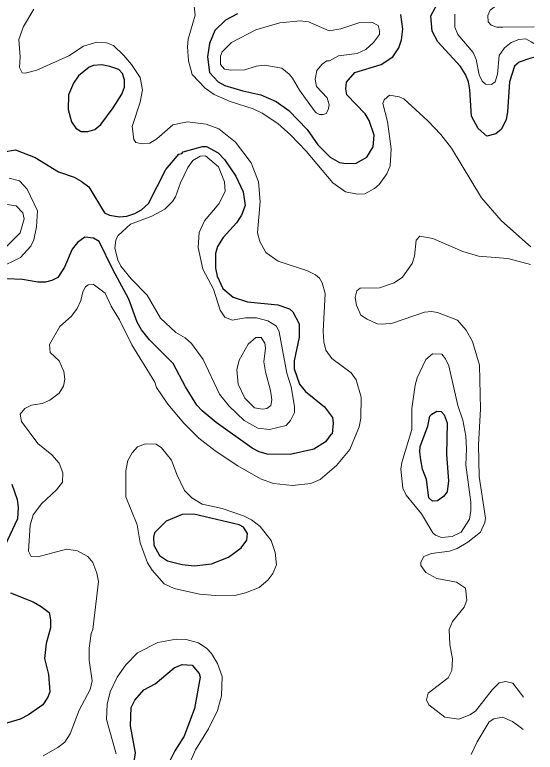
# Model space of a CAD drawing. Extents: x 673.3 to 698.5, y 6984.3 to 7012.3.
# Drawn here: x 697.115 to 698.301, y 6999.996 to 7001.674 of the extents above; entities that cross this region are included whole.
import ezdxf

# ---------------------------------------------------------------- set-up
doc = ezdxf.new("R2010")
doc.units = 0
doc.header["$LTSCALE"] = 0.032
doc.layers.add('1', color=7, linetype='Continuous', lineweight=25)
doc.layers.add('2', color=7, linetype='Continuous', lineweight=13)

msp = doc.modelspace()

# ---------------------------------------------------------------- linework, layer by layer
at = {"layer": '1'}
for points in [[(698.2979, 7001.5773), (698.2913, 7001.5751), (698.2649, 7001.5664), (698.254, 7001.557), (698.2425, 7001.5217), (698.2385, 7001.4533), (698.2353, 7001.4359), (698.2245, 7001.4136), (698.2118, 7001.4036), (698.1907, 7001.3983), (698.1713, 7001.4152), (698.1562, 7001.4432), (698.1523, 7001.5037), (698.149, 7001.5217), (698.1422, 7001.5386), (698.1308, 7001.5565), (698.0791, 7001.6127), (698.0662, 7001.6368), (698.0634, 7001.6718), (698.0822, 7001.7068)], [(697.6233, 7001.6766), (697.5954, 7001.6622), (697.571, 7001.6387), (697.559, 7001.6086), (697.5545, 7001.5783), (697.5595, 7001.5429), (697.5787, 7001.5215), (697.5942, 7001.5129), (697.6348, 7001.5009), (697.6759, 7001.4921), (697.7113, 7001.4765), (697.7399, 7001.4562), (697.7814, 7001.4131), (697.8062, 7001.3784), (697.8342, 7001.3498), (697.8556, 7001.3378), (697.8709, 7001.3356), (697.8931, 7001.3364), (697.9173, 7001.3499), (697.9323, 7001.3737), (697.9347, 7001.4003), (697.9228, 7001.4334), (697.9135, 7001.4487), (697.8721, 7001.4919), (697.8697, 7001.5054), (697.8715, 7001.5206), (697.8902, 7001.5432), (697.9503, 7001.5608), (697.9772, 7001.5784), (697.9902, 7001.5988), (697.9968, 7001.6171), (698, 7001.6411), (697.9951, 7001.6748)], [(697.0904, 7001.3624), (697.1171, 7001.3672), (697.1624, 7001.3495), (697.2151, 7001.3166), (697.2506, 7001.3045), (697.2667, 7001.2958), (697.2841, 7001.2823), (697.3199, 7001.2232), (697.3316, 7001.2182), (697.3541, 7001.2142), (697.3709, 7001.2157), (697.3894, 7001.2217), (697.4045, 7001.2305), (697.4201, 7001.2447), (697.4601, 7001.3219), (697.4893, 7001.3573), (697.4962, 7001.3583), (697.4993, 7001.3624), (697.5435, 7001.3746), (697.5525, 7001.3743), (697.5789, 7001.3603), (697.5935, 7001.3452), (697.6189, 7001.3067), (697.6359, 7001.2709), (697.6406, 7001.2399), (697.6322, 7001.2184), (697.621, 7001.2009), (697.5901, 7001.1675), (697.5772, 7001.1471), (697.5731, 7001.1308), (697.5731, 7001.0972), (697.5764, 7001.0792), (697.5899, 7001.0516), (697.6129, 7001.0315), (697.6461, 7001.0212), (697.7148, 7001.0138), (697.7417, 7001.0048), (697.7491, 7000.9981), (697.7636, 7000.9706), (697.7637, 7000.9405), (697.7524, 7000.887), (697.7524, 7000.8685), (697.7644, 7000.8333), (697.7778, 7000.8165), (697.8215, 7000.7817), (697.8391, 7000.7577), (697.8411, 7000.7447), (697.8387, 7000.7204), (697.8354, 7000.7189), (697.8238, 7000.702), (697.7966, 7000.6858), (697.7433, 7000.6735), (697.6907, 7000.6742), (697.6721, 7000.6794), (697.6565, 7000.6879), (697.5746, 7000.7461), (697.5425, 7000.7725), (697.5303, 7000.7855), (697.5043, 7000.8274), (697.4762, 7000.8802), (697.4228, 7000.9343), (697.4042, 7000.9575), (697.3942, 7000.9745), (697.3751, 7001.0271), (697.3387, 7001.0948), (697.3082, 7001.1581), (697.2947, 7001.1656), (697.2755, 7001.1677), (697.2587, 7001.1561), (697.2465, 7001.1405), (697.2287, 7001.1001), (697.2139, 7001.0766), (697.2004, 7001.0694), (697.1858, 7001.066), (697.1685, 7001.066), (697.1334, 7001.0716), (697.0978, 7001.0732)], [(697.109, 7000.6063), (697.1212, 7000.5708), (697.1236, 7000.5532), (697.1219, 7000.5274), (697.0929, 7000.4656)], [(697.1055, 7000.3589), (697.1578, 7000.3378), (697.176, 7000.3279), (697.1936, 7000.3141), (697.1969, 7000.2974), (697.1969, 7000.2792), (697.1871, 7000.2431), (697.1831, 7000.2095), (697.1921, 7000.1731), (697.1952, 7000.1334), (697.1912, 7000.1212), (697.1794, 7000.104), (697.1467, 7000.0807), (697.1282, 7000.0714), (697.0783, 7000.057)]]:
    msp.add_lwpolyline(points, dxfattribs=at)
for points in [[(697.3401, 7001.4627), (697.3598, 7001.4935), (697.3653, 7001.5098), (697.3655, 7001.5264), (697.3609, 7001.5402), (697.353, 7001.5497), (697.3324, 7001.5563), (697.3139, 7001.5602), (697.2947, 7001.5586), (697.2849, 7001.5553), (697.2605, 7001.535), (697.2492, 7001.5182), (697.2377, 7001.4917), (697.2376, 7001.4587), (697.2447, 7001.4305), (697.2546, 7001.4159), (697.2672, 7001.4082), (697.2819, 7001.4089), (697.2979, 7001.4129), (697.3119, 7001.4245)], [(698.0407, 7000.6617), (698.0385, 7000.6796), (698.039, 7000.6913), (698.0563, 7000.7382), (698.061, 7000.7605), (698.0658, 7000.7652), (698.0775, 7000.7724), (698.0869, 7000.7714), (698.0937, 7000.7639), (698.1009, 7000.7452), (698.0992, 7000.6734), (698.1041, 7000.6134), (698.1008, 7000.5883), (698.0925, 7000.5779), (698.0788, 7000.5684), (698.067, 7000.5676), (698.0586, 7000.5751), (698.0534, 7000.6164), (698.0447, 7000.6399)], [(697.4969, 7000.4233), (697.524, 7000.4202), (697.5636, 7000.4243), (697.6028, 7000.4399), (697.6315, 7000.4607), (697.644, 7000.4782), (697.6457, 7000.4935), (697.6368, 7000.5078), (697.6271, 7000.5131), (697.5233, 7000.5374), (697.4966, 7000.5366), (697.4605, 7000.5214), (697.4339, 7000.495), (697.4315, 7000.4855), (697.4325, 7000.4674), (697.4454, 7000.4438), (697.4638, 7000.4312)], [(697.4789, 7000.1881), (697.4969, 7000.1953), (697.52, 7000.1939), (697.5358, 7000.1748), (697.5381, 7000.1668), (697.5252, 7000.0955), (697.5018, 7000.0324), (697.4799, 6999.9989), (697.4622, 6999.9629), (697.4544, 6999.9303), (697.4405, 6999.8927), (697.4345, 6999.8897), (697.4274, 6999.8792), (697.4154, 6999.877), (697.3993, 6999.8785), (697.3763, 6999.8922), (697.3722, 6999.9287), (697.3859, 6999.9652), (697.3906, 6999.9946), (697.3796, 7000.0562), (697.3808, 7000.0975), (697.3894, 7000.1141), (697.4099, 7000.1379), (697.4353, 7000.1512)]]:
    msp.add_lwpolyline(points, close=True, dxfattribs=at)
at = {"layer": '2'}
for points in [[(698.299, 7001.6465), (698.2278, 7001.6458), (698.2142, 7001.6462), (698.2009, 7001.6509), (698.1941, 7001.6585), (698.1937, 7001.6727), (698.199, 7001.6844), (698.238, 7001.7151), (698.2467, 7001.7235), (698.2504, 7001.7386), (698.2559, 7001.7646), (698.2643, 7001.7798), (698.273, 7001.7859), (698.2884, 7001.7934), (698.3014, 7001.7978)], [(698.291, 7001.1463), (698.2862, 7001.1506), (698.2238, 7001.206), (698.1792, 7001.2579), (698.1108, 7001.3703), (698.0862, 7001.4014), (698.0566, 7001.4327), (698.0022, 7001.4829), (697.9917, 7001.4877), (697.9692, 7001.491), (697.9575, 7001.4809), (697.9543, 7001.4725), (697.9647, 7001.4314), (697.973, 7001.3692), (697.9706, 7001.3304), (697.9632, 7001.3119), (697.946, 7001.2882), (697.9353, 7001.2792), (697.9128, 7001.2665), (697.8966, 7001.2661), (697.8694, 7001.2713), (697.8402, 7001.2915), (697.7796, 7001.3635), (697.7444, 7001.4004), (697.7146, 7001.4268), (697.6793, 7001.4502), (697.659, 7001.4603), (697.6064, 7001.4767), (697.5696, 7001.4931), (697.5492, 7001.5072), (697.5201, 7001.5385), (697.5112, 7001.5695), (697.5088, 7001.6014), (697.511, 7001.6188), (697.5267, 7001.6732), (697.5202, 7001.7288)], [(697.3915, 7001.3838), (697.3865, 7001.39), (697.3834, 7001.4202), (697.4014, 7001.475), (697.4069, 7001.5034), (697.4015, 7001.5311), (697.3819, 7001.5609), (697.3643, 7001.5818), (697.3402, 7001.6042), (697.3242, 7001.6106), (697.3028, 7001.6115), (697.2718, 7001.6025), (697.239, 7001.5805), (697.1659, 7001.548), (697.1393, 7001.5416), (697.1323, 7001.5423), (697.1261, 7001.5543), (697.1277, 7001.5782), (697.1245, 7001.6181), (697.1352, 7001.6477), (697.1591, 7001.687)], [(698.1179, 7001.6756), (698.1184, 7001.6462), (698.1247, 7001.6294), (698.1597, 7001.5882), (698.1669, 7001.5722), (698.1737, 7001.5374), (698.1801, 7001.5233), (698.188, 7001.5163), (698.202, 7001.5156), (698.21, 7001.5214), (698.2157, 7001.5389), (698.2195, 7001.5813), (698.2316, 7001.5989), (698.2467, 7001.6112), (698.264, 7001.6181), (698.2797, 7001.6196), (698.2923, 7001.6124), (698.2984, 7001.6089)], [(697.18, 6999.988), (697.2136, 7000.0068), (697.2293, 7000.0186), (697.2415, 7000.038), (697.2626, 7000.0914), (697.2871, 7000.1389), (697.2921, 7000.1585), (697.2849, 7000.2053), (697.2849, 7000.233), (697.2897, 7000.2659), (697.2931, 7000.2749), (697.306, 7000.3841), (697.3027, 7000.4033), (697.2938, 7000.4274), (697.2823, 7000.4412), (697.2585, 7000.4544), (697.2336, 7000.4583), (697.1682, 7000.4405), (697.1531, 7000.4411), (697.1465, 7000.4538), (697.1505, 7000.5127), (697.1578, 7000.5363), (697.1767, 7000.5613), (697.211, 7000.5931), (697.2244, 7000.6102), (697.2254, 7000.6318), (697.2164, 7000.6538), (697.2003, 7000.6725), (697.168, 7000.6982), (697.1312, 7000.7482), (697.1278, 7000.7654), (697.1383, 7000.7784), (697.1536, 7000.7854), (697.1781, 7000.7896), (697.1951, 7000.797), (697.217, 7000.8133), (697.2263, 7000.829), (697.2294, 7000.8447), (697.2277, 7000.8626), (697.2164, 7000.8867), (697.1961, 7000.9056), (697.1945, 7000.9235), (697.2182, 7000.9651), (697.2446, 7000.9882), (697.2578, 7001.0054), (697.2663, 7001.0242), (697.2704, 7001.0434), (697.2768, 7001.0553), (697.283, 7001.0596), (697.2944, 7001.061), (697.3212, 7001.0408), (697.3352, 7001.0108), (697.3545, 7000.9802), (697.3824, 7000.9229), (697.4345, 7000.8382), (697.4384, 7000.826), (697.4646, 7000.7882), (697.5008, 7000.7449), (697.5347, 7000.7108), (697.5724, 7000.6817), (697.6236, 7000.6473), (697.6757, 7000.618), (697.7049, 7000.6075), (697.7481, 7000.6026), (697.7901, 7000.6073), (697.8112, 7000.6165), (697.8489, 7000.6486), (697.8793, 7000.6849), (697.9003, 7000.7364), (697.9037, 7000.7564), (697.9045, 7000.804), (697.893, 7000.8431), (697.8817, 7000.8591), (697.8382, 7000.8921), (697.8243, 7000.9107), (697.8197, 7000.9301), (697.8183, 7000.9543), (697.8231, 7001.0399), (697.8159, 7001.0641), (697.8097, 7001.0746), (697.8008, 7001.0824), (697.7827, 7001.0915), (697.7154, 7001.1137), (697.6873, 7001.1335), (697.6737, 7001.1579), (697.6685, 7001.1777), (697.675, 7001.2495), (697.6709, 7001.2937), (697.6542, 7001.3369), (697.6187, 7001.3844), (697.5807, 7001.4147), (697.5518, 7001.4251), (697.509, 7001.4306), (697.4757, 7001.4235), (697.4393, 7001.3915), (697.4235, 7001.382), (697.406, 7001.3803), (697.3915, 7001.3838)], [(697.0786, 7001.0978), (697.1283, 7001.122), (697.1525, 7001.1477), (697.1593, 7001.1617), (697.1652, 7001.1916), (697.1676, 7001.228), (697.1442, 7001.2772), (697.126, 7001.2964), (697.1027, 7001.302)], [(697.0921, 7001.2434), (697.1186, 7001.2392), (697.1339, 7001.2232), (697.1367, 7001.2095), (697.1276, 7001.1783), (697.0967, 7001.1466)], [(698.2904, 7001.1057), (698.2824, 7001.1079), (698.2391, 7001.1197), (698.1724, 7001.1247), (698.1367, 7001.1352), (698.0681, 7001.1653), (698.0382, 7001.1701), (698.0303, 7001.1614), (698.026, 7001.1251), (698.021, 7001.1083), (697.999, 7001.0773), (697.9798, 7001.064), (697.9462, 7001.0524), (697.9024, 7001.052), (697.8946, 7001.0458), (697.8908, 7001.0311), (697.8941, 7001.0136), (697.904, 7000.9909), (697.9187, 7000.9811), (697.9415, 7000.9711), (697.9536, 7000.9699), (697.976, 7000.9727), (698.049, 7000.9976), (698.065, 7000.9991), (698.0789, 7000.9968), (698.1242, 7000.9791), (698.1442, 7000.9566), (698.1586, 7000.9307), (698.1741, 7000.8767), (698.1766, 7000.7764), (698.1718, 7000.6956), (698.1734, 7000.6235), (698.1879, 7000.5282), (698.1864, 7000.5189), (698.1764, 7000.4967), (698.1478, 7000.4738), (698.1235, 7000.4599), (698.1057, 7000.4531), (698.0648, 7000.4479), (698.0477, 7000.441), (698.0406, 7000.4288), (698.0407, 7000.4209), (698.0518, 7000.4049), (698.0772, 7000.3911), (698.1217, 7000.3827), (698.1422, 7000.3696), (698.1455, 7000.3422), (698.1395, 7000.3264), (698.1131, 7000.2931), (698.1051, 7000.2749), (698.1064, 7000.2411), (698.113, 7000.2082), (698.1115, 7000.1818), (698.1026, 7000.1655), (698.0577, 7000.1302), (698.0537, 7000.1151), (698.0588, 7000.1034), (698.0955, 7000.076), (698.1271, 7000.0709), (698.1525, 7000.081), (698.1649, 7000.0892), (698.203, 7000.1378), (698.2188, 7000.154), (698.234, 7000.1571), (698.2504, 7000.1529), (698.2679, 7000.1303), (698.2747, 7000.1215)], [(697.4834, 6999.8995), (697.527, 7000.0015), (697.5566, 7000.0494), (697.5773, 7000.0906), (697.5869, 7000.1239), (697.5878, 7000.1685), (697.5774, 7000.1976), (697.5635, 7000.2204), (697.5533, 7000.2322), (697.5343, 7000.2451), (697.5064, 7000.2523), (697.483, 7000.2531), (697.4415, 7000.2459), (697.3954, 7000.222), (697.3686, 7000.1951), (697.349, 7000.1669), (697.3329, 7000.1336), (697.3264, 7000.1052), (697.3248, 7000.0705), (697.3468, 6999.9924)], [(698.2735, 7000.048), (698.2669, 7000.053), (698.2498, 7000.0659), (698.2268, 7000.0755), (698.207, 7000.0716), (698.1962, 7000.0648), (698.1689, 7000.0197), (698.1553, 6999.9907)]]:
    msp.add_lwpolyline(points, dxfattribs=at)
for points in [[(697.9153, 7001.5953), (697.9332, 7001.611), (697.9462, 7001.6292), (697.9469, 7001.6376), (697.9434, 7001.6499), (697.9288, 7001.6577), (697.9019, 7001.6563), (697.8582, 7001.6425), (697.8316, 7001.6377), (697.7847, 7001.658), (697.7659, 7001.6604), (697.7192, 7001.6562), (697.6646, 7001.6401), (697.609, 7001.6113), (697.5884, 7001.5898), (697.5844, 7001.5797), (697.5846, 7001.5613), (697.5934, 7001.5507), (697.608, 7001.5481), (697.6398, 7001.5492), (697.6658, 7001.5569), (697.6849, 7001.5594), (697.7237, 7001.5529), (697.7411, 7001.5388), (697.748, 7001.5296), (697.7644, 7001.5026), (697.7975, 7001.4564), (697.8024, 7001.4508), (697.8096, 7001.4472), (697.8185, 7001.4474), (697.8249, 7001.4497), (697.8295, 7001.4576), (697.832, 7001.4694), (697.8273, 7001.4851), (697.8027, 7001.5111), (697.7996, 7001.5279), (697.8036, 7001.5476), (697.8159, 7001.5619), (697.8264, 7001.569), (697.8323, 7001.5694), (697.8528, 7001.5804), (697.8953, 7001.5864)], [(697.4576, 7001.2318), (697.4753, 7001.2496), (697.4818, 7001.2595), (697.4932, 7001.2919), (697.5095, 7001.3263), (697.5213, 7001.3427), (697.5379, 7001.3524), (697.5501, 7001.3534), (697.5796, 7001.3279), (697.5935, 7001.2942), (697.5951, 7001.2722), (697.5806, 7001.2443), (697.548, 7001.2055), (697.5359, 7001.1789), (697.5333, 7001.1447), (697.544, 7001.095), (697.5681, 7001.0499), (697.5833, 7001.0017), (697.5939, 7000.9857), (697.611, 7000.9795), (697.6413, 7000.9844), (697.6663, 7000.9844), (697.6923, 7000.9778), (697.7122, 7000.9657), (697.7182, 7000.9524), (697.7353, 7000.8589), (697.7456, 7000.8271), (697.7531, 7000.7828), (697.7531, 7000.7687), (697.7439, 7000.7508), (697.7338, 7000.7396), (697.6959, 7000.7304), (697.6695, 7000.7333), (697.638, 7000.7512), (697.6038, 7000.7835), (697.5823, 7000.8105), (697.5449, 7000.8895), (697.5182, 7000.9263), (697.5039, 7000.9388), (697.4829, 7000.9508), (697.4479, 7000.9835), (697.4169, 7001.0364), (697.3804, 7001.073), (697.3575, 7001.1024), (697.3504, 7001.1162), (697.3438, 7001.1429), (697.346, 7001.162), (697.3514, 7001.1715), (697.3796, 7001.198), (697.4277, 7001.2155)], [(697.6981, 7000.819), (697.6865, 7000.8617), (697.6831, 7000.8845), (697.6871, 7000.9155), (697.6856, 7000.9269), (697.6771, 7000.9395), (697.665, 7000.9399), (697.6474, 7000.9243), (697.6266, 7000.8878), (697.6212, 7000.8662), (697.6244, 7000.8333), (697.6401, 7000.8019), (697.6614, 7000.7798), (697.6803, 7000.7769), (697.6901, 7000.7785), (697.699, 7000.7847), (697.7009, 7000.7978)], [(698.1042, 7000.8751), (698.097, 7000.8911), (698.0888, 7000.9019), (698.0672, 7000.9023), (698.0521, 7000.89), (698.0327, 7000.8483), (698.0275, 7000.8314), (698.0203, 7000.7782), (698.0203, 7000.7302), (697.9974, 7000.6555), (697.995, 7000.6402), (697.9998, 7000.5971), (698.0071, 7000.5808), (698.0423, 7000.5383), (698.0678, 7000.4954), (698.0738, 7000.4898), (698.0879, 7000.4845), (698.112, 7000.4868), (698.1326, 7000.4968), (698.1512, 7000.5266), (698.1546, 7000.5457), (698.1546, 7000.5649), (698.1433, 7000.6496), (698.1449, 7000.686), (698.1433, 7000.7155), (698.1366, 7000.7519), (698.1251, 7000.7847)], [(697.7115, 7000.4224), (697.7091, 7000.4505), (697.6996, 7000.4774), (697.6745, 7000.5093), (697.6549, 7000.525), (697.637, 7000.534), (697.5881, 7000.5504), (697.5425, 7000.5601), (697.5186, 7000.5748), (697.5023, 7000.5914), (697.4846, 7000.6277), (697.4727, 7000.6606), (697.4502, 7000.6888), (697.4377, 7000.697), (697.4132, 7000.6978), (697.3954, 7000.6911), (697.3829, 7000.6769), (697.3734, 7000.6599), (697.3688, 7000.6365), (697.3684, 7000.5771), (697.3948, 7000.5135), (697.4015, 7000.4724), (697.418, 7000.4267), (697.4283, 7000.4101), (697.4558, 7000.3794), (697.479, 7000.3682), (697.5367, 7000.3558), (697.5719, 7000.3525), (697.6202, 7000.3533), (697.6413, 7000.3587), (697.6723, 7000.3711), (697.6924, 7000.3872), (697.7038, 7000.4025)]]:
    msp.add_lwpolyline(points, close=True, dxfattribs=at)

doc.saveas('drawing.dxf')
